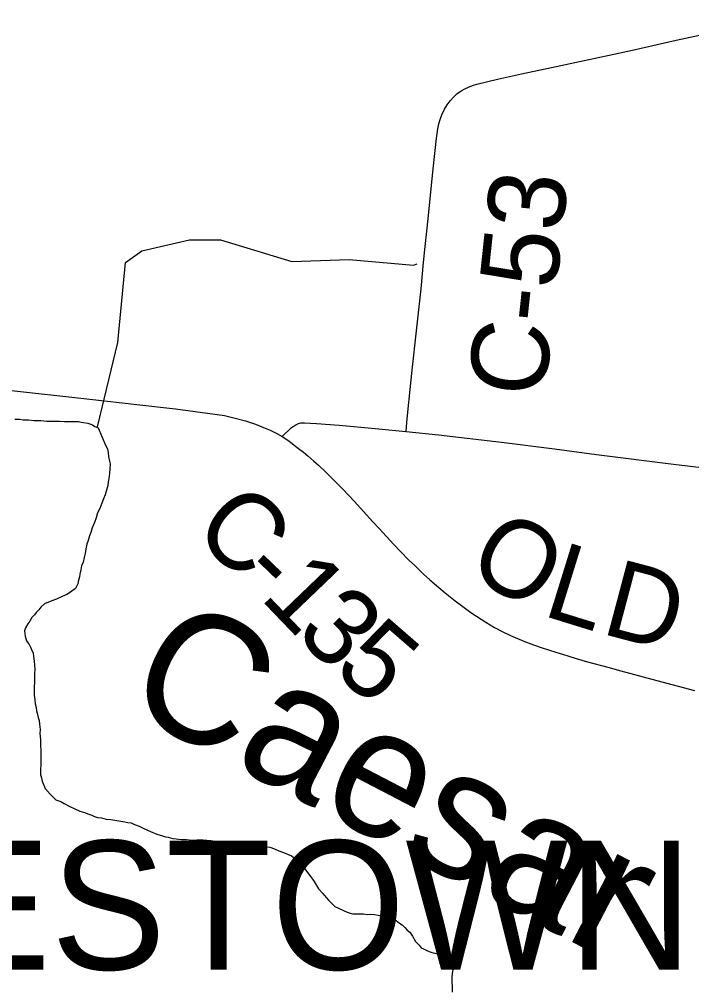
# Model space of a CAD drawing. Extents: x 1410790 to 1770854, y 448063 to 770588.
# Drawn here: x 1623780 to 1626387, y 603783 to 607538 of the extents above; entities that cross this region are included whole.
import ezdxf

# ---------------------------------------------------------------- set-up
doc = ezdxf.new("R2010")
doc.units = 0
for name, color, linetype in [('GM_X_Corporation_Text', 7, 'Continuous'), ('GM_X_County_Road', 7, 'Continuous'), ('GM_X_County_Road_Text', 7, 'Continuous'), ('GM_X_Minor_River', 7, 'Continuous'), ('GM_X_Minor_River_Text', 7, 'Continuous'), ('GM_X_State_Route', 7, 'Continuous')]:
    doc.layers.add(name, color=color, linetype=linetype)

msp = doc.modelspace()

# ---------------------------------------------------------------- linework, layer by layer
at = {"layer": 'GM_X_County_Road'}
for points in [[(1625279.5, 605940.4), (1625283.1, 605975.4), (1625287.1, 606014.4), (1625295.4, 606102.6), (1625303.4, 606177.7), (1625320.3, 606330.9), (1625338.8, 606493.8), (1625347.8, 606595), (1625354, 606657.1), (1625364.9, 606764.8), (1625375.1, 606869.3), (1625386, 606970.2), (1625397.4, 607077.9), (1625403, 607113.9), (1625407.1, 607133.9), (1625413.1, 607153.7), (1625418.3, 607168.4), (1625428.4, 607189.6), (1625438.9, 607206.9), (1625450.9, 607223.1), (1625464.6, 607237.9), (1625477, 607249.2), (1625493.3, 607261.2), (1625508, 607269.5), (1625522.2, 607276), (1625536.7, 607281.7), (1625554.4, 607287.3), (1625634.7, 607306.1), (1625727.6, 607326.6), (1625843, 607351.6), (1626157.2, 607419.5), (1626253.2, 607440.9), (1626327, 607457.2), (1626702.1, 607538.5)], [(1624798.8, 605921), (1624825, 605903.3), (1624845.6, 605887.3), (1624863.1, 605873.5), (1624881.3, 605859.8), (1624898.8, 605845.4), (1624921.3, 605826.5), (1624940.5, 605809), (1624969, 605782.1), (1624992.1, 605759), (1625017.5, 605733.5), (1625035.4, 605714.5), (1625077.8, 605669), (1625102.6, 605642.9), (1625151.4, 605589.9), (1625175.8, 605563.3), (1625230.9, 605502.7), (1625258.1, 605474.1), (1625290.4, 605441.2), (1625311.8, 605420.8), (1625347.7, 605387.1), (1625372.2, 605365.1), (1625406.7, 605334.7), (1625431.9, 605313.6), (1625470.3, 605282.6), (1625499.3, 605260.9), (1625531.3, 605237.8), (1625553.2, 605223.1), (1625589.2, 605200), (1625623.2, 605179.7), (1625655, 605162.3), (1625684.8, 605148.1), (1625712, 605136.4), (1625742.6, 605124.2), (1625773.4, 605112.8), (1625807.5, 605100.9), (1625832.4, 605092.5), (1625863.7, 605082.6), (1625885.7, 605075.7), (1625910.8, 605068), (1625939, 605059.3), (1625983.1, 605046.7), (1626062.1, 605025.5), (1626112.7, 605011.7), (1626252, 604974), (1626397.8, 604935.4)]]:
    msp.add_lwpolyline(points, dxfattribs=at)
at = {"layer": 'GM_X_Minor_River'}
for points in [[(1624083.2, 605958.4), (1624162.5, 606284.9), (1624192, 606595.2), (1624254.8, 606640.2), (1624439.7, 606683), (1624559.7, 606682.8), (1624836.4, 606599.5), (1625058.6, 606607.5), (1625308.3, 606584.9), (1625322.4, 606590.7)], [(1623762.9, 605987.3), (1623780.9, 605987.1), (1623794.9, 605985), (1623814.9, 605984.7), (1623837, 605982.5), (1623863, 605982.2), (1623887, 605979.9), (1623911, 605979.7), (1623935.1, 605979.4), (1623955.1, 605979.2), (1623975.1, 605978.9), (1623993.2, 605978.7), (1624009.2, 605978.5), (1624019.2, 605976.4), (1624029.2, 605974.3), (1624045.2, 605972.1), (1624063.2, 605965.9), (1624073.1, 605959.8), (1624085.1, 605953.6), (1624114.4, 605887.1), (1624122.3, 605872.9), (1624124.1, 605858.9), (1624126, 605842.8), (1624129.8, 605824.7), (1624131.7, 605814.7), (1624131.5, 605796.6), (1624129.3, 605776.6), (1624127, 605756.5), (1624124.9, 605744.5), (1624122.8, 605730.5), (1624118.6, 605712.5), (1624112.4, 605694.5), (1624106.2, 605678.5), (1624100, 605662.5), (1624091.8, 605640.6), (1624083.6, 605624.6), (1624077.4, 605604.6), (1624071.2, 605586.6), (1624062.9, 605566.7), (1624056.7, 605548.7), (1624052.6, 605534.7), (1624046.4, 605516.7), (1624042.2, 605502.7), (1624038, 605484.7), (1624035.8, 605466.7), (1624031.6, 605450.7), (1624027.4, 605432.7), (1624021.3, 605418.7), (1624019.1, 605402.7), (1624014.9, 605386.7), (1624012.8, 605376.6), (1624008.6, 605358.6), (1624006.5, 605348.6), (1623998.3, 605330.7), (1623978.1, 605316.8), (1623964, 605307), (1623945.9, 605299.2), (1623923.8, 605289.4), (1623905.7, 605283.6), (1623877.5, 605271.8), (1623863.3, 605258), (1623855.2, 605248), (1623845.1, 605238.1), (1623839, 605228.1), (1623828.8, 605218.2), (1623820.7, 605204.3), (1623812.6, 605194.3), (1623804.4, 605178.4), (1623800.3, 605166.4), (1623802, 605146.3), (1623807.9, 605128.2), (1623817.7, 605114), (1623823.6, 605103.9), (1623827.5, 605093.9), (1623833.4, 605079.8), (1623835.3, 605067.7), (1623837.1, 605049.6), (1623838.9, 605033.5)], [(1623838.9, 605033.5), (1623840.7, 605017.5), (1623838.5, 604999.4), (1623838.3, 604981.4), (1623838.2, 604967.3), (1623838, 604949.3), (1623837.9, 604935.2), (1623837.7, 604917.2), (1623839.5, 604899.1), (1623841.3, 604883), (1623845.2, 604869), (1623847, 604856.9), (1623848.9, 604846.9), (1623852.8, 604830.8), (1623856.7, 604818.7), (1623858.5, 604804.6), (1623860.3, 604784.5), (1623860.1, 604768.5), (1623861.9, 604744.4), (1623861.6, 604722.3), (1623863.5, 604704.3), (1623863, 604658.1), (1623862.8, 604644.1), (1623862.7, 604632), (1623862.6, 604620), (1623862.4, 604608), (1623866.3, 604595.9), (1623868.2, 604583.8), (1623879.9, 604555.6), (1623899.7, 604533.3), (1623921.5, 604511), (1623941.5, 604504.8), (1623953.4, 604496.6), (1623973.3, 604486.3), (1623995.3, 604476.1), (1624015.2, 604467.8), (1624033.2, 604461.6), (1624049.1, 604455.4), (1624061.1, 604451.3), (1624071.1, 604447.1), (1624083.1, 604443), (1624099.1, 604440.8), (1624117.1, 604436.6), (1624135.1, 604434.4), (1624189.1, 604425.7), (1624201.1, 604423.6), (1624213.1, 604421.5), (1624227, 604415.3), (1624245, 604409.1), (1624264.9, 604398.8), (1624288.8, 604388.5), (1624312.8, 604378.2), (1624334.7, 604371.9), (1624346.7, 604367.8), (1624356.7, 604365.7), (1624374.7, 604361.5), (1624388.7, 604359.3), (1624408.7, 604357.1), (1624428.7, 604356.8), (1624448.7, 604354.6), (1624468.8, 604356.4), (1624492.8, 604356.1), (1624522.9, 604353.8), (1624550.9, 604349.4), (1624578.9, 604345.1), (1624612.9, 604342.7), (1624638.9, 604340.4), (1624656.9, 604338.2), (1624670.9, 604338.1), (1624683, 604337.9), (1624701, 604335.7), (1624713, 604335.6), (1624723, 604333.5), (1624737, 604329.3), (1624751, 604327.1), (1624768.9, 604320.9), (1624786.9, 604312.7), (1624804.8, 604306.5), (1624834.8, 604294.1), (1624848.7, 604283.9), (1624862.6, 604271.7), (1624876.4, 604257.5), (1624890.3, 604239.3), (1624906.1, 604217.1), (1624923.9, 604194.8), (1624939.6, 604166.5), (1624957.4, 604148.3), (1624969.3, 604132.1), (1624979.2, 604121.9), (1624991.1, 604109.8), (1625003, 604097.6), (1625050.8, 604075), (1625062.8, 604070.9), (1625072.8, 604068.7), (1625092.8, 604068.5), (1625102.8, 604068.4), (1625114.8, 604068.3), (1625128.8, 604066.1), (1625140.9, 604068), (1625156.9, 604065.8), (1625170.9, 604063.6)], [(1625170.9, 604063.6), (1625186.9, 604059.4), (1625204.8, 604055.2), (1625220.8, 604051), (1625230.8, 604046.9), (1625240.8, 604042.8), (1625254.7, 604032.6), (1625264.6, 604026.5), (1625274.6, 604016.3), (1625284.5, 604006.2), (1625294.4, 603998), (1625304.2, 603981.9), (1625316.1, 603961.7), (1625329.9, 603947.5), (1625337.8, 603937.4), (1625347.8, 603933.2), (1625359.8, 603927.1), (1625375.7, 603920.9), (1625391.7, 603916.7), (1625405.7, 603912.5), (1625417.7, 603910.4), (1625431.6, 603902.2), (1625439.5, 603892.1), (1625449.4, 603881.9), (1625455.3, 603867.8), (1625461.1, 603851.7), (1625459, 603837.7), (1625456.8, 603823.7), (1625456.6, 603805.6), (1625458.4, 603785.5), (1625458.2, 603765.5)]]:
    msp.add_lwpolyline(points, dxfattribs=at)
at = {"layer": 'GM_X_State_Route'}
for points in [[(1623408.5, 606126.5), (1623413.8, 606126.2), (1623418.5, 606126), (1623583.7, 606116.3), (1623726.9, 606100.9), (1624053.1, 606065.3), (1624235.7, 606045.1), (1624385.6, 606027.3), (1624509.2, 606010.4), (1624575.3, 606001.4), (1624616.4, 605992.1), (1624657.6, 605980.9), (1624695.9, 605967.8), (1624726.8, 605955.6), (1624753, 605944.4), (1624778.2, 605932.3), (1624798.8, 605921)], [(1624798.8, 605921), (1624834.8, 605955.9), (1624852.3, 605966.3), (1624861.9, 605970.6), (1624872.2, 605973.2), (1624886.1, 605974.1), (1624932.4, 605971.4), (1625020.6, 605963.8), (1625063, 605960.1), (1625174, 605950.7), (1625278.4, 605940.5), (1625279.5, 605940.4), (1625405.6, 605926.3), (1625650.1, 605898.4), (1625855.1, 605872.2), (1626017.8, 605851.1), (1626317.3, 605813.5), (1626424.7, 605800.7)]]:
    msp.add_lwpolyline(points, dxfattribs=at)

# ---------------------------------------------------------------- texts
at = {"layer": 'GM_X_Corporation_Text'}
msp.add_text('JAMESTOWN', height=500, rotation=0, dxfattribs=at).set_placement((1622119.2, 603852.8))
at = {"layer": 'GM_X_County_Road_Text'}
for s, rotation, p in [('C-53', 83.9204, (1625817, 606066.4)), ('C', 316.6672, (1624444, 605546.5)), ('O', 328.9994, (1625504.7, 605396.3)), ('L', 342.7412, (1625802.5, 605228.3)), ('-', 316.0653, (1624622.6, 605378)), ('1', 313.8225, (1624709.1, 605294.7)), ('D', 345.1503, (1626030, 605157.9)), ('3', 315.493, (1624843.8, 605154.6)), ('5', 319.0552, (1624990.6, 605011.2))]:
    msp.add_text(s, height=300, rotation=rotation, dxfattribs=at).set_placement(p)
at = {"layer": 'GM_X_Minor_River_Text'}
msp.add_text('Caesar', height=499.96, rotation=332.4949, dxfattribs=at).set_placement((1624168.1, 604873.6))

doc.saveas('drawing.dxf')
